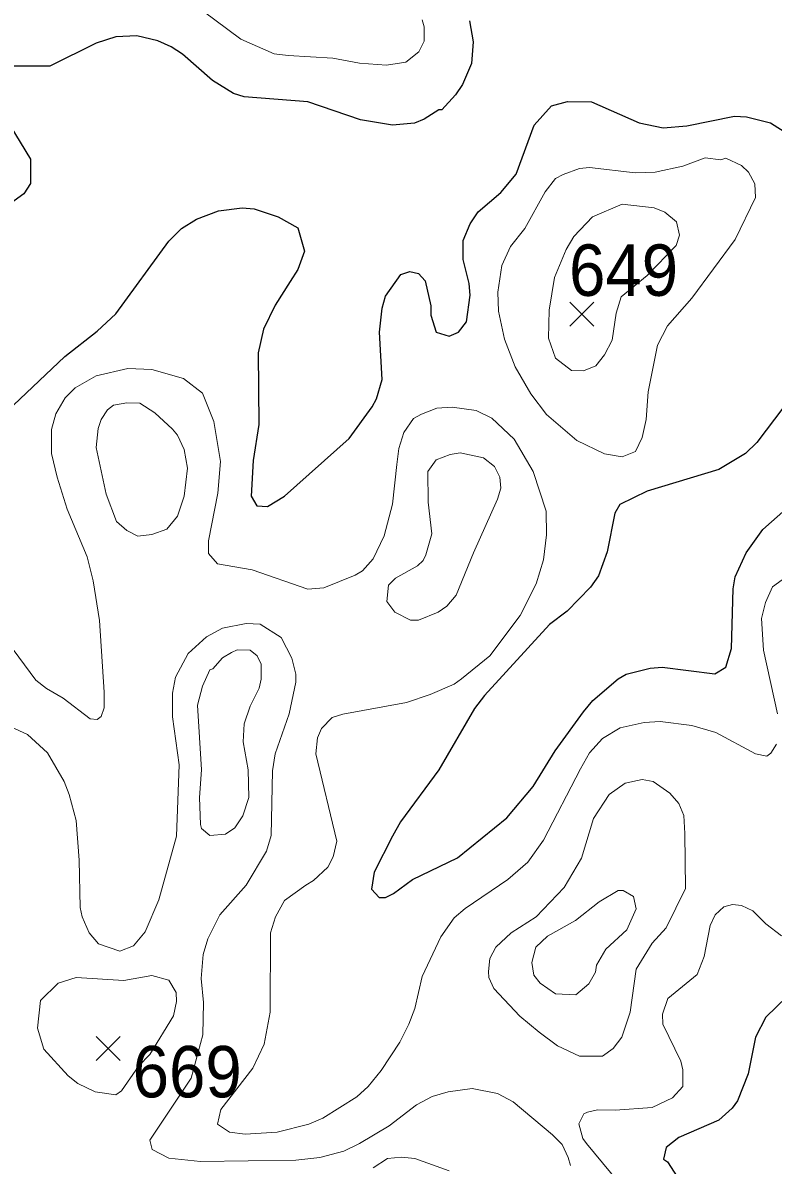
# Model space of a CAD drawing. Extents: x 423 to 448.8, y 7456.3 to 7484.
# Drawn here: x 437.952 to 439.119, y 7465.699 to 7467.476 of the extents above; entities that cross this region are included whole.
import ezdxf
from ezdxf.enums import TextEntityAlignment as Align

# ---------------------------------------------------------------- set-up
doc = ezdxf.new("R2010")
doc.units = 0
doc.header["$LTSCALE"] = 0.032
for name, color, linetype, lineweight in [('1', 7, 'Continuous', 25), ('2', 7, 'Continuous', 13), ('21', 7, 'Continuous', 25)]:
    doc.layers.add(name, color=color, linetype=linetype, lineweight=lineweight)
doc.layers.add('61', color=7, linetype='Continuous')

msp = doc.modelspace()

# ---------------------------------------------------------------- linework, layer by layer
at = {"layer": '1'}
for points in [[(438.6463, 7467.4795), (438.6518, 7467.447), (438.6494, 7467.413), (438.6355, 7467.3805), (438.6247, 7467.3642), (438.603, 7467.341), (438.5984, 7467.341)], [(438.5984, 7467.341), (438.576, 7467.3263), (438.5605, 7467.3201), (438.5265, 7467.317), (438.477, 7467.3255), (438.395, 7467.3534), (438.296, 7467.3611), (438.279, 7467.3665), (438.2465, 7467.3866), (438.2001, 7467.4276), (438.1823, 7467.4392), (438.1614, 7467.4485), (438.1289, 7467.4563), (438.0964, 7467.4547), (438.0655, 7467.4446), (437.9936, 7467.4091), (437.917, 7467.4091)], [(437.8915, 7467.382), (437.9634, 7467.2644), (437.9634, 7467.2265), (437.9533, 7467.2103), (437.9325, 7467.1956)], [(438.3486, 7467.1747), (438.3795, 7467.1577), (438.3896, 7467.1213), (438.3795, 7467.0927), (438.3671, 7467.0742), (438.3439, 7467.0371), (438.3261, 7466.9999), (438.3176, 7466.9628), (438.3184, 7466.8514), (438.3099, 7466.7957), (438.3068, 7466.74), (438.3153, 7466.7253), (438.3323, 7466.7238), (438.3586, 7466.74), (438.4592, 7466.8297), (438.4947, 7466.8793), (438.5017, 7466.8916), (438.5102, 7466.9218), (438.5064, 7466.9953), (438.5102, 7467.0324), (438.5156, 7467.051), (438.5396, 7467.085), (438.5535, 7467.0896), (438.5667, 7467.0865), (438.5775, 7467.0749), (438.586, 7467.0363), (438.586, 7467.0216), (438.5945, 7466.9952), (438.6147, 7466.9891), (438.6293, 7466.9953), (438.6417, 7467.0115), (438.6471, 7467.0525), (438.6456, 7467.0711), (438.6363, 7467.1082), (438.6363, 7467.1376), (438.6471, 7467.1639), (438.6595, 7467.1825), (438.6951, 7467.2126), (438.719, 7467.2412), (438.7469, 7467.3171), (438.774, 7467.3472), (438.7987, 7467.3541), (438.8359, 7467.3534), (438.9101, 7467.3209), (438.9473, 7467.3132), (438.9844, 7467.3163), (439.0586, 7467.331), (439.0772, 7467.3302), (439.1143, 7467.3209), (439.1414, 7467.3039)], [(437.9371, 7466.8816), (438.0167, 7466.9574), (438.0671, 7466.9968), (438.0964, 7467.0239), (438.1784, 7467.1368), (438.1985, 7467.1562), (438.2217, 7467.1709), (438.2558, 7467.184), (438.2929, 7467.1886), (438.3115, 7467.1871), (438.3486, 7467.1747)], [(439.1352, 7466.8793), (439.0934, 7466.8236), (439.0756, 7466.8065), (439.0339, 7466.7818), (438.9225, 7466.7478), (438.8799, 7466.7269), (438.8722, 7466.7137), (438.8606, 7466.6534), (438.8467, 7466.6163), (438.8343, 7466.5985), (438.798, 7466.5614), (438.7709, 7466.5405), (438.6696, 7466.4299), (438.6541, 7466.4098), (438.5984, 7466.3146), (438.5389, 7466.2334), (438.5265, 7466.211), (438.4979, 7466.1553), (438.494, 7466.129), (438.5056, 7466.1158), (438.5157, 7466.1158), (438.528, 7466.122), (438.5574, 7466.1437), (438.6278, 7466.1777), (438.7044, 7466.2396), (438.7453, 7466.2883), (438.7794, 7466.344), (438.8235, 7466.4044), (438.8382, 7466.4221), (438.8776, 7466.4562)], [(438.8776, 7466.4562), (438.89, 7466.4631), (438.9271, 7466.4724), (438.9457, 7466.474), (439.0277, 7466.4639), (439.0447, 7466.4739), (439.0539, 7466.5034), (439.0563, 7466.5962), (439.0594, 7466.6147), (439.0764, 7466.6519), (439.1027, 7466.6882), (439.1383, 7466.7199)], [(439.1406, 7465.9619), (439.1073, 7465.9295), (439.0911, 7465.8985), (439.0795, 7465.8413), (439.0632, 7465.7995), (439.0548, 7465.7879), (439.0339, 7465.7693), (438.972, 7465.7423), (438.9519, 7465.7268), (438.948, 7465.709), (438.9542, 7465.7044), (438.9936, 7465.6433)]]:
    msp.add_lwpolyline(points, dxfattribs=at)
at = {"layer": '2'}
for points in [[(438.5729, 7467.481), (438.576, 7467.4702), (438.576, 7467.4477), (438.5675, 7467.4315), (438.5473, 7467.4152), (438.5172, 7467.4106), (438.4754, 7467.4137), (438.4337, 7467.4214), (438.3641, 7467.4253), (438.3424, 7467.4284), (438.2906, 7467.4508), (438.2117, 7467.5096)], [(437.9363, 7466.5018), (437.9719, 7466.4538), (437.9882, 7466.4407), (438.0145, 7466.426), (438.0562, 7466.3935), (438.0671, 7466.3927), (438.0732, 7466.3974), (438.0779, 7466.4106), (438.0779, 7466.4353), (438.0709, 7466.5467), (438.0608, 7466.6086), (438.0515, 7466.6457), (438.0206, 7466.7199), (438.0052, 7466.7694), (437.9959, 7466.8066), (437.9959, 7466.8437), (438.0028, 7466.8684), (438.0175, 7466.8932), (438.033, 7466.9087), (438.0655, 7466.9272), (438.115, 7466.9388)], [(438.115, 7466.9388), (438.1521, 7466.9372), (438.2016, 7466.9233), (438.231, 7466.9001), (438.2488, 7466.8561), (438.2589, 7466.7942), (438.255, 7466.7447), (438.2403, 7466.6704), (438.2403, 7466.6511), (438.2542, 7466.6348), (438.3084, 7466.6255), (438.395, 7466.5954), (438.4198, 7466.5977), (438.4685, 7466.617), (438.4801, 7466.624), (438.4963, 7466.6426), (438.5133, 7466.6782), (438.5264, 7466.7277), (438.5334, 7466.7896), (438.5365, 7466.8143), (438.5442, 7466.8391), (438.559, 7466.8607), (438.5714, 7466.8676), (438.5953, 7466.8769), (438.6193, 7466.8785), (438.6564, 7466.8731), (438.6812, 7466.8614), (438.716, 7466.829), (438.7453, 7466.7787), (438.7655, 7466.7168), (438.7662, 7466.6797), (438.7616, 7466.641), (438.75, 7466.6039), (438.7253, 7466.5544), (438.678, 7466.4917), (438.634, 7466.4562), (438.6224, 7466.4476), (438.5853, 7466.4314), (438.5481, 7466.419), (438.4491, 7466.4012), (438.4329, 7466.3958), (438.4159, 7466.3788), (438.4097, 7466.3641), (438.4074, 7466.3394), (438.4398, 7466.2033), (438.4344, 7466.1793), (438.4259, 7466.163), (438.4035, 7466.1421), (438.3919, 7466.1352), (438.3586, 7466.1112), (438.3447, 7466.0857), (438.337, 7466.061), (438.3362, 7465.9372), (438.3269, 7465.8877), (438.3091, 7465.8506), (438.2596, 7465.7863), (438.2542, 7465.7631), (438.2728, 7465.7508), (438.2975, 7465.7477), (438.347, 7465.7508), (438.3965, 7465.7631), (438.4182, 7465.7724), (438.4708, 7465.8057), (438.4886, 7465.8219), (438.5087, 7465.8467), (438.5381, 7465.8907), (438.552, 7465.9186), (438.5613, 7465.9434), (438.5729, 7465.9929), (438.6015, 7466.0548), (438.6224, 7466.0841), (438.6394, 7466.0988), (438.7059, 7466.1437), (438.7369, 7466.1707), (438.7616, 7466.2048), (438.8188, 7466.3162), (438.8327, 7466.3409), (438.8529, 7466.3634), (438.8807, 7466.3796), (438.9179, 7466.3881), (438.9426, 7466.3897), (438.9921, 7466.3835), (439.0292, 7466.3726), (439.0911, 7466.3394), (439.1089, 7466.3355), (439.1151, 7466.3402), (439.1236, 7466.3541)], [(439.1251, 7466.4013), (439.1035, 7466.5003), (439.1004, 7466.5498), (439.1066, 7466.5745), (439.1174, 7466.5993), (439.1476, 7466.6209)], [(438.34, 7466.3131), (438.3439, 7466.3394), (438.3656, 7466.4013), (438.3764, 7466.4508), (438.3764, 7466.4632), (438.3702, 7466.4879), (438.3532, 7466.5203), (438.3207, 7466.5412), (438.2991, 7466.542), (438.262, 7466.535), (438.2372, 7466.5211), (438.2086, 7466.4956), (438.1892, 7466.4585), (438.1846, 7466.4338), (438.1846, 7466.3966), (438.1946, 7466.3224), (438.1908, 7466.211), (438.163, 7466.112), (438.142, 7466.0625), (438.1235, 7466.0408), (438.1026, 7466.0323), (438.0693, 7466.0439), (438.0546, 7466.061), (438.0438, 7466.0857), (438.0408, 7466.1004), (438.0392, 7466.1739), (438.0345, 7466.2358), (438.0237, 7466.276), (438.016, 7466.2961), (437.9897, 7466.3409), (437.9588, 7466.3695), (437.9263, 7466.3842)], [(438.8034, 7465.699), (438.7995, 7465.7113), (438.7902, 7465.7314), (438.7755, 7465.7469), (438.7144, 7465.798), (438.6897, 7465.8111), (438.6502, 7465.8188), (438.6131, 7465.8134), (438.5884, 7465.8064), (438.5636, 7465.7933), (438.5211, 7465.7608), (438.4754, 7465.733), (438.4507, 7465.7214), (438.4136, 7465.7113), (438.3764, 7465.7075), (438.2279, 7465.7051), (438.1784, 7465.7106), (438.1529, 7465.7237), (438.149, 7465.7384), (438.2134, 7465.8349), (438.2314, 7465.9024), (438.2326, 7465.9527), (438.2287, 7465.9898), (438.2318, 7466.0269), (438.2395, 7466.0517), (438.2581, 7466.0888), (438.2991, 7466.1352), (438.3308, 7466.1878), (438.3378, 7466.2125), (438.34, 7466.3131)], [(439.1313, 7466.0563), (439.1073, 7466.0748), (439.0872, 7466.095), (439.0695, 7466.1035), (439.0555, 7466.105), (439.0416, 7466.1011), (439.0284, 7466.0888), (439.0207, 7466.0725), (439.0114, 7466.0238), (439.0006, 7465.996), (438.955, 7465.9588), (438.9464, 7465.9341), (438.9472, 7465.9186), (438.9751, 7465.8614), (438.9782, 7465.8475), (438.9782, 7465.8219), (438.9619, 7465.8042), (438.9302, 7465.7894), (438.873, 7465.7848), (438.8452, 7465.7856), (438.8297, 7465.7817), (438.8242, 7465.7794), (438.8165, 7465.7639), (438.8227, 7465.7407), (438.8281, 7465.733), (438.9155, 7465.6278)], [(438.4963, 7465.6951), (438.5187, 7465.7098), (438.5404, 7465.7121), (438.5613, 7465.7098), (438.6147, 7465.6904)]]:
    msp.add_lwpolyline(points, dxfattribs=at)
for points in [[(439.0126, 7467.2662), (439.0374, 7467.2633), (439.0447, 7467.266), (439.0695, 7467.2544), (439.0802, 7467.2443), (439.0903, 7467.2258), (439.0911, 7467.2049), (439.0594, 7467.1392), (438.9921, 7467.0479), (438.9542, 7467.0053), (438.9387, 7466.9752), (438.924, 7466.9025), (438.9209, 7466.8592), (438.9148, 7466.8313), (438.9047, 7466.8096), (438.8838, 7466.8011), (438.856, 7466.8058), (438.8134, 7466.8267), (438.7662, 7466.8669), (438.7415, 7466.8994), (438.7175, 7466.9411), (438.7005, 7466.9845), (438.6912, 7467.0278), (438.6905, 7467.0572), (438.6966, 7467.0989), (438.7098, 7467.1283), (438.7322, 7467.1562), (438.7639, 7467.2134), (438.7801, 7467.2343), (438.7918, 7467.2405), (438.8173, 7467.2497), (438.8328, 7467.2513), (438.9039, 7467.2428), (438.9349, 7467.2443), (438.9782, 7467.2536)], [(438.8563, 7466.9601), (438.8684, 7466.9829), (438.8745, 7467.0247), (438.8823, 7467.0502), (438.9228, 7467.0833), (438.9679, 7467.1298), (438.9727, 7467.1461), (438.9681, 7467.167), (438.9503, 7467.1817), (438.9333, 7467.1886), (438.8838, 7467.1941), (438.8374, 7467.1747), (438.8088, 7467.1438), (438.7964, 7467.1236), (438.7786, 7467.0803), (438.7701, 7467.0293), (438.7694, 7466.986), (438.7802, 7466.955), (438.8049, 7466.9357), (438.8235, 7466.935), (438.8428, 7466.9427)], [(438.1305, 7466.6781), (438.1135, 7466.6867), (438.0972, 7466.7006), (438.081, 7466.7431), (438.0655, 7466.8158), (438.0686, 7466.8452), (438.0732, 7466.8592), (438.0833, 7466.8746), (438.0926, 7466.8816), (438.1135, 7466.8855), (438.1335, 7466.8847), (438.1568, 7466.8699), (438.1846, 7466.8444), (438.1923, 7466.8352), (438.2024, 7466.8128), (438.2078, 7466.7834), (438.2024, 7466.74), (438.1923, 7466.7091), (438.1753, 7466.689), (438.1521, 7466.6805)], [(438.6525, 7466.6519), (438.6897, 7466.7354), (438.6951, 7466.7524), (438.6935, 7466.7694), (438.685, 7466.7865), (438.668, 7466.7996), (438.6317, 7466.8073), (438.6162, 7466.805), (438.5945, 7466.7965), (438.5814, 7466.7787), (438.5821, 7466.7308), (438.5876, 7466.6813), (438.5783, 7466.6488), (438.5744, 7466.6402), (438.5652, 7466.6318), (438.5311, 7466.6124), (438.5203, 7466.6016), (438.5179, 7466.5761), (438.5303, 7466.5598), (438.5543, 7466.5474), (438.5667, 7466.5474), (438.5976, 7466.5598), (438.6108, 7466.5691), (438.6255, 7466.5861)], [(438.2666, 7466.2141), (438.2813, 7466.2241), (438.2937, 7466.2427), (438.3029, 7466.2713), (438.3022, 7466.3146), (438.2944, 7466.358), (438.296, 7466.3858), (438.3053, 7466.4136), (438.3192, 7466.4415), (438.3223, 7466.4554), (438.3223, 7466.4786), (438.3161, 7466.4917), (438.3053, 7466.5003), (438.2851, 7466.501), (438.2759, 7466.4971), (438.262, 7466.4886), (438.2472, 7466.4716), (438.2426, 7466.4701), (438.231, 7466.4446), (438.2233, 7466.4152), (438.2295, 7466.3146), (438.2264, 7466.2713), (438.2279, 7466.2296), (438.2295, 7466.2233), (438.2426, 7466.2125)], [(438.8637, 7466.2759), (438.8885, 7466.2937), (438.9148, 7466.2992), (438.9318, 7466.2961), (438.958, 7466.2783), (438.972, 7466.262), (438.9797, 7466.2435), (438.9812, 7466.2156), (438.982, 7466.1298), (438.9519, 7466.0687), (438.9302, 7466.0447), (438.9055, 7466.0045), (438.8962, 7465.9372), (438.883, 7465.8985), (438.8699, 7465.8807), (438.8529, 7465.8691), (438.8173, 7465.8691), (438.7832, 7465.8853), (438.7546, 7465.9062), (438.7245, 7465.931), (438.6842, 7465.9743), (438.6765, 7465.9913), (438.6757, 7466.0006), (438.678, 7466.0207), (438.6874, 7466.0385), (438.7113, 7466.0609), (438.75, 7466.0857), (438.7933, 7466.1313), (438.8204, 7466.177), (438.839, 7466.2388)], [(438.8583, 7466.0354), (438.8908, 7466.0655), (438.9055, 7466.0981), (438.9016, 7466.1174), (438.8853, 7466.1267), (438.8776, 7466.1267), (438.8482, 7466.1089), (438.8111, 7466.0803), (438.7678, 7466.0555), (438.7492, 7466.0385), (438.7431, 7466.0145), (438.7461, 7465.9952), (438.7562, 7465.9828), (438.7801, 7465.9658), (438.8119, 7465.9642), (438.832, 7465.9813), (438.8421, 7465.9998), (438.8436, 7466.0107)], [(438.1857, 7465.9315), (438.1492, 7465.8714), (438.1319, 7465.8541), (438.1049, 7465.815), (438.0964, 7465.8088), (438.0639, 7465.8134), (438.0369, 7465.8266), (438.0222, 7465.8382), (437.9843, 7465.88), (437.9742, 7465.9124), (437.9788, 7465.9557), (438.0067, 7465.9828), (438.0346, 7465.9913), (438.1088, 7465.9867), (438.1521, 7465.9944), (438.1784, 7465.9874), (438.19, 7465.9681), (438.1908, 7465.9542)]]:
    msp.add_lwpolyline(points, close=True, dxfattribs=at)
at = {"layer": '21'}
for p, q in [((438.8021, 7467.0419), (438.8396, 7467.0044)), ((438.8396, 7467.0419), (438.8021, 7467.0044)), ((438.0654, 7465.8998), (438.1029, 7465.8623)), ((438.1029, 7465.8998), (438.0654, 7465.8623))]:
    msp.add_line(p, q, dxfattribs=at)

# ---------------------------------------------------------------- texts
at = {"layer": '61', "width": 0.95}
for s, p in [('649', (438.8859, 7467.0517)), ('669', (438.2072, 7465.8049))]:
    msp.add_text(s, height=0.08, dxfattribs=at).set_placement(p, align=Align.CENTER)

doc.saveas('drawing.dxf')
